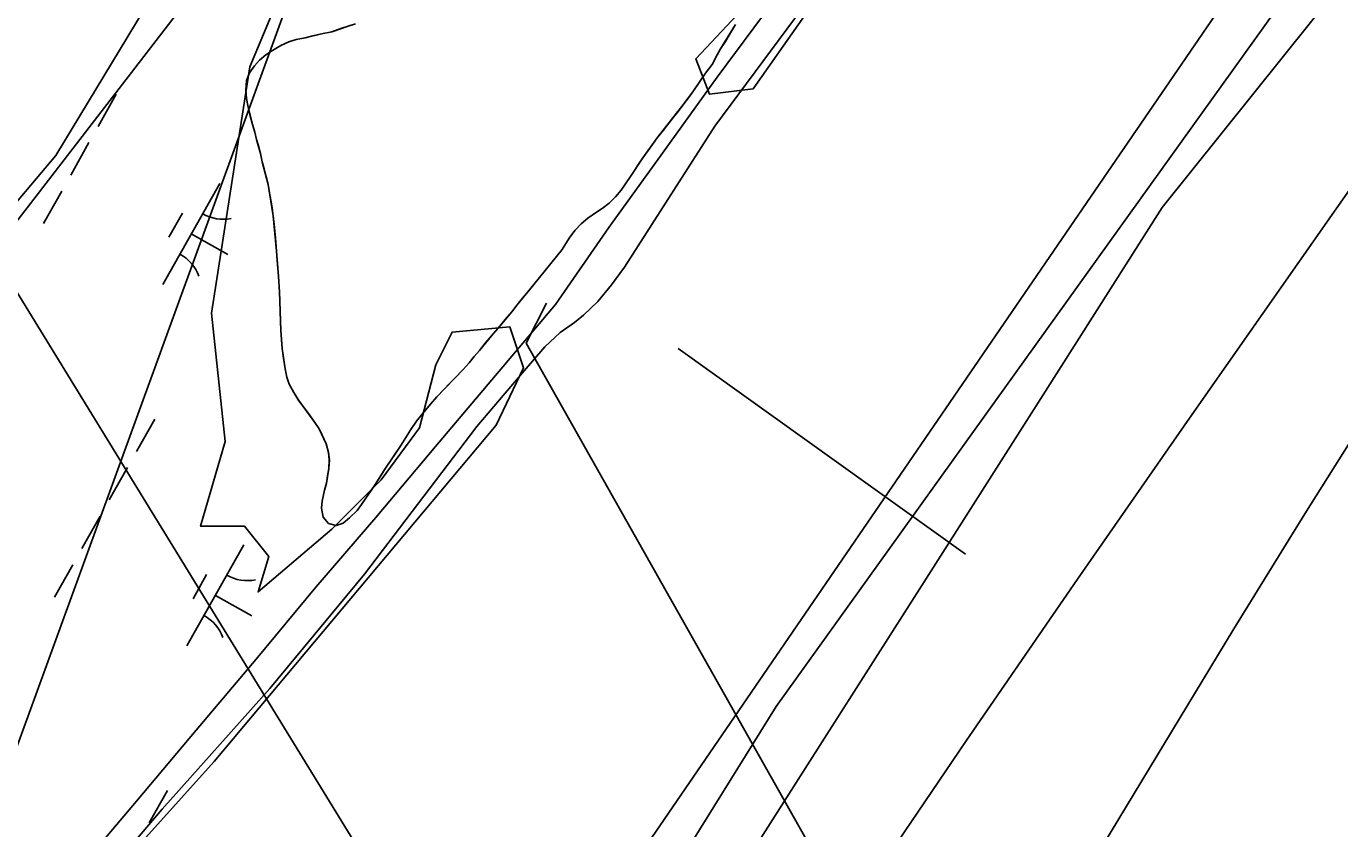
# Model space of a CAD drawing. Extents: x 3913936 to 3933962, y 195330 to 217741.
# Drawn here: x 3923240 to 3923806, y 203273 to 203619 of the extents above; entities that cross this region are included whole.
import ezdxf

# ---------------------------------------------------------------- set-up
doc = ezdxf.new("R2010")
doc.units = 0
for name, color, linetype in [('V-ANNO-TEXT', 7, 'Continuous'), ('V-LEVE-TOET', 7, 'Continuous'), ('V-RIVR-EDGE', 7, 'Continuous'), ('V-RRAP-FSHR', 7, 'Continuous'), ('V-TOPO-DPTH', 7, 'Continuous'), ('V-TOPO-MINR', 7, 'Continuous'), ('V-TOPO-SHOR', 7, 'Continuous'), ('V-UTIL-LINE', 7, 'Continuous'), ('V-WETL-SWMP', 7, 'Continuous')]:
    doc.layers.add(name, color=color, linetype=linetype)

msp = doc.modelspace()

# ---------------------------------------------------------------- linework, layer by layer
at = {"layer": 'V-ANNO-TEXT'}
msp.add_lwpolyline([(3923713.15, 204620.63), (3922595.25, 201547.11)], dxfattribs=at)
at = {"layer": 'V-LEVE-TOET'}
msp.add_line((3923520.98, 203480.43), (3923644.79, 203391.73), dxfattribs=at)
at = {"layer": 'V-RIVR-EDGE'}
for points in [[(3923608.78, 203671.37), (3923553.38, 203592.4), (3923534.52, 203590.04), (3923528.62, 203605.37), (3923548.66, 203626.58)], [(3923354.17, 203644.26), (3923336.49, 203601.83), (3923319.99, 203495.75), (3923325.88, 203440.35), (3923315.28, 203403.81), (3923334.14, 203403.81), (3923344.74, 203390.84), (3923340.03, 203375.52), (3923371.85, 203402.63), (3923393.07, 203423.84), (3923409.57, 203446.24), (3923416.65, 203473.35), (3923423.72, 203487.49), (3923448.47, 203489.85), (3923454.36, 203472.17), (3923442.58, 203447.42), (3923321.17, 203302.44), (3923204.48, 203172.78)]]:
    msp.add_lwpolyline(points, dxfattribs=at)
at = {"layer": 'V-RRAP-FSHR'}
msp.add_lwpolyline([(3923261.86, 203254.73), (3923287.64, 203285.31), (3923313.42, 203315.89), (3923339.2, 203346.48), (3923364.98, 203377.61), (3923390.76, 203407.65), (3923416.54, 203438.23), (3923442.31, 203468.81), (3923468.14, 203499.46), (3923491.18, 203532.67), (3923514.35, 203564.67), (3923537.85, 203597.4), (3923561.49, 203629.3), (3923585.13, 203661.57), (3923607.81, 203694.5), (3923629.52, 203728.93), (3923651.24, 203761.68), (3923672.76, 203795.4), (3923694.22, 203829.16), (3923715.68, 203862.91)], dxfattribs=at)
at = {"layer": 'V-TOPO-DPTH'}
for points in [[(3924399.57, 204415.69), (3923953.85, 203655.86), (3923952.77, 203654.08), (3923950.87, 203651.18), (3923886.24, 203555.82), (3923853.92, 203507.32), (3923822.1, 203458.5), (3923791.04, 203409.19), (3923760.48, 203359.56), (3923531.63, 202981.34), (3923530.2, 202978.21), (3923529.27, 202974.99), (3923529.1, 202971.64), (3923529.42, 202968.21), (3923529.81, 202964.75), (3923529.74, 202961.35), (3923528.99, 202958.03), (3923527.8, 202954.76), (3923486.42, 202869.69), (3923462.69, 202824.86), (3923437.03, 202781.27), (3923408.46, 202739.52), (3923377.96, 202699)], [(3924399.57, 204415.69), (3923953.85, 203655.86), (3923952.77, 203654.08), (3923950.87, 203651.18), (3923886.24, 203555.82), (3923853.92, 203507.32), (3923822.1, 203458.5), (3923791.04, 203409.19), (3923760.48, 203359.56), (3923531.63, 202981.34), (3923530.2, 202978.21), (3923529.27, 202974.99), (3923529.1, 202971.64), (3923529.42, 202968.21), (3923529.81, 202964.75), (3923529.74, 202961.35), (3923528.99, 202958.03), (3923527.8, 202954.76), (3923486.42, 202869.69), (3923462.69, 202824.86), (3923437.03, 202781.27), (3923408.46, 202739.52), (3923377.96, 202699)], [(3923857.86, 203782.03), (3923855.37, 203777.58), (3923834.62, 203742.37), (3923834.22, 203741.94), (3923833.77, 203741.64), (3923832.65, 203741.59), (3923416.84, 203134.08), (3923411.85, 203125.86), (3923406.85, 203117.65), (3923401.82, 203109.45), (3923396.77, 203101.27), (3923389.59, 203089.64), (3923388.11, 203087.28), (3923386.62, 203084.94), (3923385.09, 203082.61), (3923383.55, 203080.3), (3923293.38, 202946.75), (3923245.92, 202878.27), (3923197.37, 202810.59), (3923147.19, 202744.12), (3923095.91, 202678.46), (3922791.11, 202297.8)], [(3922202.27, 201498.77), (3922970.95, 202357.51), (3923063.96, 202493.59), (3923089.04, 202534.05), (3923130.72, 202600.96), (3923172.59, 202667.75), (3923214.77, 202734.34), (3923257.14, 202800.82), (3923394.77, 203015.67), (3923408.23, 203036.69), (3923421.68, 203057.72), (3923435.11, 203078.75), (3923448.54, 203099.79), (3923524.43, 203218.78), (3923575.77, 203299.34), (3923627.08, 203379.91), (3923678.32, 203460.53), (3923729.53, 203541.17), (3923871.35, 203718.33), (3923873.24, 203720.48), (3923889.48, 203748.05)], [(3922202.27, 201498.77), (3922970.95, 202357.51), (3923063.96, 202493.59), (3923089.04, 202534.05), (3923130.72, 202600.96), (3923172.59, 202667.75), (3923214.77, 202734.34), (3923257.14, 202800.82), (3923394.77, 203015.67), (3923408.23, 203036.69), (3923421.68, 203057.72), (3923435.11, 203078.75), (3923448.54, 203099.79), (3923524.43, 203218.78), (3923575.77, 203299.34), (3923627.08, 203379.91), (3923678.32, 203460.53), (3923729.53, 203541.17), (3923871.35, 203718.33), (3923873.24, 203720.48), (3923889.48, 203748.05), (3923909.75, 203692.04)], [(3923909.75, 203692.04), (3923908.53, 203689.99), (3923907.28, 203687.96), (3923904.67, 203683.97), (3923901.98, 203680.03), (3923900.63, 203678.06), (3923899.26, 203676.11), (3923741.31, 203450.39), (3923693.08, 203380.95), (3923645.18, 203311.28), (3923597.79, 203241.27), (3923550.72, 203171.04), (3923460, 203034.62), (3923458.56, 203032.41), (3923457.13, 203030.2), (3923455.73, 203027.96), (3923454.35, 203025.72), (3923446.77, 203013.22), (3923441.66, 203004.69), (3923436.6, 202996.14), (3923431.62, 202987.53), (3923426.69, 202978.9), (3923304.88, 202762.93), (3923245.38, 202663.04)], [(3923245.38, 202663.04), (3923304.88, 202762.93), (3923426.69, 202978.9), (3923431.62, 202987.53), (3923436.6, 202996.14), (3923441.66, 203004.69), (3923446.77, 203013.22), (3923454.35, 203025.72), (3923455.73, 203027.96), (3923457.13, 203030.2), (3923458.56, 203032.41), (3923460, 203034.62), (3923550.72, 203171.04), (3923597.79, 203241.27), (3923645.18, 203311.28), (3923693.08, 203380.95), (3923741.31, 203450.39), (3923899.26, 203676.11)]]:
    msp.add_lwpolyline(points, dxfattribs=at)
at = {"layer": 'V-TOPO-MINR'}
for points in [[(3924399.57, 204415.69), (3923953.85, 203655.86), (3923952.77, 203654.08), (3923950.87, 203651.18), (3923886.24, 203555.82), (3923853.92, 203507.32), (3923822.1, 203458.5), (3923791.04, 203409.19), (3923760.48, 203359.56), (3923531.63, 202981.34), (3923530.2, 202978.21), (3923529.27, 202974.99), (3923529.1, 202971.64), (3923529.42, 202968.21), (3923529.81, 202964.75), (3923529.74, 202961.35), (3923528.99, 202958.03), (3923527.8, 202954.76), (3923486.42, 202869.69), (3923462.69, 202824.86), (3923437.03, 202781.27), (3923408.46, 202739.52), (3923377.96, 202699)], [(3923857.86, 203782.03), (3923855.37, 203777.58), (3923834.62, 203742.37), (3923834.22, 203741.94), (3923833.77, 203741.64), (3923832.65, 203741.59), (3923416.84, 203134.08), (3923411.85, 203125.86), (3923406.85, 203117.65), (3923401.82, 203109.45), (3923396.77, 203101.27), (3923389.59, 203089.64), (3923388.11, 203087.28), (3923386.62, 203084.94), (3923385.09, 203082.61), (3923383.55, 203080.3), (3923293.38, 202946.75), (3923245.92, 202878.27), (3923197.37, 202810.59), (3923147.19, 202744.12), (3923095.91, 202678.46), (3922791.11, 202297.8)], [(3923873.73, 203765.03), (3923854.12, 203731.76), (3923563.2, 203326.14), (3923536.82, 203283.59), (3923510.39, 203241.07), (3923483.89, 203198.6), (3923457.33, 203156.16), (3923418.86, 203094.8), (3923411.47, 203083.09), (3923404.03, 203071.41), (3923396.52, 203059.77), (3923388.97, 203048.17), (3923043.25, 202520.53), (3923021.49, 202487.23), (3922999.8, 202453.88), (3922978.21, 202420.46), (3922956.69, 202387.01), (3922940, 202360.98)], [(3923889.48, 203748.05), (3923873.24, 203720.48), (3923871.35, 203718.33), (3923729.53, 203541.17), (3923678.32, 203460.53), (3923627.08, 203379.91), (3923575.77, 203299.34), (3923524.43, 203218.78), (3923448.54, 203099.79), (3923435.11, 203078.75), (3923421.68, 203057.72), (3923408.23, 203036.69), (3923394.77, 203015.67), (3923257.14, 202800.82), (3923214.77, 202734.34), (3923172.59, 202667.75), (3923130.72, 202600.96), (3923089.04, 202534.05), (3923063.96, 202493.59), (3922970.95, 202357.51), (3922202.27, 201498.77)], [(3923899.26, 203676.11), (3923741.31, 203450.39), (3923693.08, 203380.95), (3923645.18, 203311.28), (3923597.79, 203241.27), (3923550.72, 203171.04), (3923460, 203034.62), (3923458.56, 203032.41), (3923457.13, 203030.2), (3923455.73, 203027.96), (3923454.35, 203025.72), (3923446.77, 203013.22), (3923441.66, 203004.69), (3923436.6, 202996.14), (3923431.62, 202987.53), (3923426.69, 202978.9), (3923304.88, 202762.93), (3923245.38, 202663.04)]]:
    msp.add_lwpolyline(points, dxfattribs=at)
at = {"layer": 'V-TOPO-SHOR'}
for points in [[(3923458.88, 203508.02), (3923456.56, 203505.18), (3923453.99, 203502.08), (3923451.68, 203499.23), (3923449.37, 203496.26), (3923446.54, 203492.9), (3923444.22, 203490.05), (3923440.62, 203485.92), (3923437.93, 203482.69), (3923435.48, 203479.58), (3923433.17, 203477), (3923430.98, 203474.28), (3923428.41, 203471.44), (3923425.07, 203467.95), (3923422.62, 203465.49), (3923420.05, 203462.77), (3923417.09, 203459.67), (3923414.27, 203456.44), (3923411.31, 203452.82), (3923408.35, 203449.07), (3923405.91, 203445.58), (3923403.73, 203442.09), (3923401.54, 203438.6), (3923399.23, 203435.11), (3923397.05, 203432.01), (3923395, 203428.91), (3923393.07, 203425.81), (3923390.5, 203421.8), (3923388.44, 203418.83), (3923386.52, 203415.99), (3923384.59, 203413.14), (3923382.67, 203410.56), (3923379.45, 203407.46), (3923376.75, 203405.13), (3923373.65, 203404.09), (3923370.43, 203404.98), (3923368.1, 203407.68), (3923367.31, 203411.55), (3923367.69, 203414.65), (3923368.71, 203419.42), (3923369.48, 203422.39), (3923369.98, 203425.49), (3923370.49, 203428.71), (3923370.73, 203432.45), (3923370.34, 203435.68), (3923369.43, 203439.29), (3923367.61, 203443.02), (3923366.31, 203445.86), (3923364.5, 203448.56), (3923362.43, 203451.39), (3923359.58, 203455.25), (3923357.64, 203457.95), (3923355.44, 203461.43), (3923353.49, 203465.04), (3923352.45, 203468.13), (3923351.67, 203471.61), (3923351.01, 203476.25), (3923350.35, 203480.38), (3923350.08, 203484.25), (3923349.81, 203488.24), (3923349.67, 203492.5), (3923349.53, 203495.98), (3923349.39, 203501.14), (3923349.25, 203504.88), (3923348.85, 203511.46), (3923348.31, 203518.42), (3923348.04, 203522.42), (3923347.51, 203527.96), (3923347.11, 203532.61), (3923346.58, 203537.63), (3923346.06, 203541.12), (3923345.53, 203544.34), (3923344.88, 203548.21), (3923344.35, 203551.17), (3923343.57, 203554.4), (3923342.66, 203557.87), (3923341.87, 203560.97), (3923341.09, 203564.45), (3923340.31, 203567.41), (3923339.4, 203570.5), (3923338.61, 203573.73), (3923337.57, 203576.95), (3923336.53, 203581.33), (3923335.61, 203585.2), (3923335.09, 203588.16), (3923334.82, 203592.03), (3923335.07, 203596.03), (3923336.35, 203599.26), (3923338.53, 203602.36), (3923340.72, 203604.82), (3923343.42, 203607.02), (3923346.25, 203608.96), (3923349.86, 203611.03), (3923353.34, 203612.59), (3923356.43, 203613.63), (3923360.3, 203614.42), (3923363.65, 203615.2), (3923367.39, 203616.11), (3923371.77, 203617.03), (3923375.76, 203618.33), (3923378.86, 203619.37)], [(3923378.86, 203619.37), (3923382.08, 203620.41)], [(3923545.76, 203620.1), (3923543.57, 203616.48), (3923541.39, 203612.86), (3923539.34, 203609.63), (3923537.8, 203607.05), (3923535.75, 203602.91), (3923532.79, 203599.16), (3923530.09, 203595.16), (3923527.65, 203591.54), (3923525.47, 203588.57), (3923523.54, 203585.98), (3923520.97, 203582.62), (3923519.04, 203580.17), (3923516.98, 203577.58), (3923514.54, 203574.48), (3923511.97, 203571.25), (3923509.92, 203568.4), (3923508.12, 203565.82), (3923505.81, 203562.59), (3923504.01, 203559.87), (3923502.21, 203557.16), (3923500.54, 203554.57), (3923498.35, 203551.47), (3923496.43, 203548.76), (3923493.99, 203545.79), (3923491.29, 203543.07), (3923488.32, 203540.87), (3923485.36, 203538.92), (3923482.14, 203536.59), (3923479.31, 203534.14), (3923476.61, 203531.42)], [(3923476.61, 203531.42), (3923474.43, 203528.45), (3923472.63, 203525.73), (3923471.09, 203523.15), (3923458.88, 203508.02)]]:
    msp.add_lwpolyline(points, dxfattribs=at)
at = {"layer": 'V-UTIL-LINE'}
for points in [[(3928315.82, 212388.13), (3926944.7, 210748.94), (3926592.74, 210251.47), (3926408.93, 209914.99), (3925628.64, 208474.44), (3925139.98, 207727.42), (3924555.96, 206253.65), (3924055.82, 204771.45), (3923484.9, 203858.52), (3922256.01, 202262.65), (3921816.4, 201905.57), (3920704.84, 200345.08), (3920462.44, 200062.72)], [(3928328.32, 212380.93), (3926784.14, 210502.92), (3926424.72, 209908.68), (3925640.45, 208467.64), (3924952.2, 207329.25), (3923971.74, 204752.16), (3923252.9, 203563.68), (3921560.17, 201558.84), (3920397.87, 200112.86)], [(3926953.75, 204871.69), (3926114.53, 203439.18), (3924358.1, 201675.2), (3923230.85, 203513.49)], [(3924378.52, 201846.64), (3923455.57, 203482.72), (3923464.33, 203499.92)]]:
    msp.add_lwpolyline(points, dxfattribs=at)
at = {"layer": 'V-WETL-SWMP'}
for p, q in [((3923536.9, 203576.27), (3923616.61, 203684.05)), ((3923360.3, 203614.42), (3923367.39, 203616.11)), ((3923367.39, 203616.11), (3923371.77, 203617.03)), ((3923371.77, 203617.03), (3923378.86, 203619.37)), ((3923545.76, 203620.09), (3923539.34, 203609.63)), ((3923346.25, 203608.96), (3923349.86, 203611.04)), ((3923349.86, 203611.04), (3923353.34, 203612.59)), ((3923353.34, 203612.59), (3923356.43, 203613.63)), ((3923356.43, 203613.63), (3923360.3, 203614.42)), ((3923539.34, 203609.63), (3923537.8, 203607.04)), ((3923338.53, 203602.36), (3923340.72, 203604.82)), ((3923340.72, 203604.82), (3923343.42, 203607.02)), ((3923343.42, 203607.02), (3923346.25, 203608.96)), ((3923537.8, 203607.04), (3923535.75, 203602.91)), ((3923335.07, 203596.03), (3923336.35, 203599.26)), ((3923336.35, 203599.26), (3923338.53, 203602.36)), ((3923532.79, 203599.16), (3923527.65, 203591.54)), ((3923535.75, 203602.91), (3923532.79, 203599.16)), ((3923334.82, 203592.03), (3923335.07, 203596.03)), ((3923278.94, 203590.11), (3923271.1, 203576.16)), ((3923335.09, 203588.16), (3923334.82, 203592.03)), ((3923335.61, 203585.2), (3923335.09, 203588.16)), ((3923527.65, 203591.54), (3923523.54, 203585.98)), ((3923337.57, 203576.95), (3923335.61, 203585.2)), ((3923523.54, 203585.98), (3923511.97, 203571.24)), ((3923338.61, 203573.73), (3923337.57, 203576.95)), ((3923497.96, 203515.44), (3923536.9, 203576.27)), ((3923339.4, 203570.51), (3923338.61, 203573.73)), ((3923341.09, 203564.45), (3923339.4, 203570.51)), ((3923511.97, 203571.24), (3923505.8, 203562.59)), ((3923267.18, 203569.19), (3923259.34, 203555.24)), ((3923341.87, 203560.97), (3923341.09, 203564.45)), ((3923344.35, 203551.17), (3923341.87, 203560.97)), ((3923505.8, 203562.59), (3923500.54, 203554.57)), ((3923500.54, 203554.57), (3923496.43, 203548.76)), ((3923255.42, 203548.27), (3923247.58, 203534.32)), ((3923323.52, 203551.62), (3923299.02, 203508.04)), ((3923346.58, 203537.64), (3923344.35, 203551.17)), ((3923496.43, 203548.76), (3923493.98, 203545.79)), ((3923491.28, 203543.07), (3923488.32, 203540.87)), ((3923493.98, 203545.79), (3923491.28, 203543.07)), ((3923307.48, 203538.84), (3923301.6, 203528.38)), ((3923348.04, 203522.42), (3923346.58, 203537.64)), ((3923482.14, 203536.59), (3923479.31, 203534.14)), ((3923485.36, 203538.93), (3923482.14, 203536.59)), ((3923488.32, 203540.87), (3923485.36, 203538.93)), ((3923476.61, 203531.42), (3923474.43, 203528.45)), ((3923479.31, 203534.14), (3923476.61, 203531.42)), ((3923311.27, 203529.83), (3923326.96, 203521.01)), ((3923472.63, 203525.73), (3923471.09, 203523.15)), ((3923474.43, 203528.45), (3923472.63, 203525.73)), ((3923348.85, 203511.46), (3923348.04, 203522.42)), ((3923471.09, 203523.15), (3923458.88, 203508.02)), ((3923492.32, 203507.96), (3923497.96, 203515.44)), ((3923349.25, 203504.88), (3923348.85, 203511.46)), ((3923458.88, 203508.02), (3923451.68, 203499.23)), ((3923486.42, 203500.75), (3923492.32, 203507.96)), ((3923349.81, 203488.24), (3923349.25, 203504.88)), ((3923449.37, 203496.26), (3923444.22, 203490.05)), ((3923451.68, 203499.23), (3923449.37, 203496.26)), ((3923480.26, 203494.81), (3923486.42, 203500.75)), ((3923470.25, 203487.32), (3923476.41, 203491.71)), ((3923476.41, 203491.71), (3923480.26, 203494.81)), ((3923350.35, 203480.38), (3923349.81, 203488.24)), ((3923440.62, 203485.92), (3923435.48, 203479.58)), ((3923444.22, 203490.05), (3923440.62, 203485.92)), ((3923463.57, 203481.13), (3923470.25, 203487.32)), ((3923351.67, 203471.61), (3923350.35, 203480.38)), ((3923435.48, 203479.58), (3923433.17, 203477)), ((3923453.83, 203469.78), (3923463.57, 203481.13)), ((3923430.98, 203474.28), (3923428.41, 203471.44)), ((3923433.17, 203477), (3923430.98, 203474.28)), ((3923352.45, 203468.13), (3923351.67, 203471.61)), ((3923353.49, 203465.04), (3923352.45, 203468.13)), ((3923428.41, 203471.44), (3923417.09, 203459.67)), ((3923434.34, 203446.82), (3923453.83, 203469.78)), ((3923355.44, 203461.43), (3923353.49, 203465.04)), ((3923357.64, 203457.96), (3923355.44, 203461.43)), ((3923364.5, 203448.56), (3923357.64, 203457.96)), ((3923414.27, 203456.44), (3923408.35, 203449.07)), ((3923417.09, 203459.67), (3923414.27, 203456.44)), ((3923295.51, 203450.02), (3923287.67, 203436.07)), ((3923366.31, 203445.86), (3923364.5, 203448.56)), ((3923369.43, 203439.29), (3923366.31, 203445.86)), ((3923385.89, 203383.14), (3923434.34, 203446.82)), ((3923405.91, 203445.58), (3923401.55, 203438.6)), ((3923408.35, 203449.07), (3923405.91, 203445.58)), ((3923370.34, 203435.68), (3923369.43, 203439.29)), ((3923370.74, 203432.45), (3923370.34, 203435.68)), ((3923401.55, 203438.6), (3923395, 203428.91)), ((3923283.75, 203429.1), (3923275.91, 203415.15)), ((3923369.48, 203422.39), (3923370.49, 203428.71)), ((3923370.49, 203428.71), (3923370.74, 203432.45)), ((3923395, 203428.91), (3923390.5, 203421.8)), ((3923368.71, 203419.42), (3923369.48, 203422.39)), ((3923367.69, 203414.65), (3923368.71, 203419.42)), ((3923390.5, 203421.8), (3923384.59, 203413.15)), ((3923367.31, 203411.55), (3923367.69, 203414.65)), ((3923368.1, 203407.68), (3923367.31, 203411.55)), ((3923384.59, 203413.15), (3923382.66, 203410.56)), ((3923271.99, 203408.18), (3923264.15, 203394.23)), ((3923370.43, 203404.98), (3923368.1, 203407.68)), ((3923379.45, 203407.46), (3923376.75, 203405.13)), ((3923382.66, 203410.56), (3923379.45, 203407.46)), ((3923373.65, 203404.09), (3923370.43, 203404.98)), ((3923376.75, 203405.13), (3923373.65, 203404.09)), ((3923333.91, 203395.82), (3923309.41, 203352.24)), ((3923260.23, 203387.25), (3923252.39, 203373.31)), ((3923317.88, 203383.04), (3923312, 203372.58)), ((3923345.11, 203333.88), (3923385.89, 203383.14)), ((3923321.66, 203374.03), (3923337.35, 203365.21)), ((3923298.69, 203281.78), (3923345.11, 203333.88)), ((3923300.97, 203289.84), (3923293.13, 203275.89)), ((3923237.65, 203210.33), (3923298.69, 203281.78))]:
    msp.add_line(p, q, dxfattribs=at)
for centre, start, end in [((3923325.01, 203553.79), 239.8861, 281.4297), ((3923297.94, 203505.64), 19.8861, 61.4297), ((3923335.41, 203397.99), 239.8861, 281.4297), ((3923308.34, 203349.84), 19.8861, 61.4297)]:
    msp.add_arc(centre, 17.62, start, end, dxfattribs=at)

doc.saveas('drawing.dxf')
